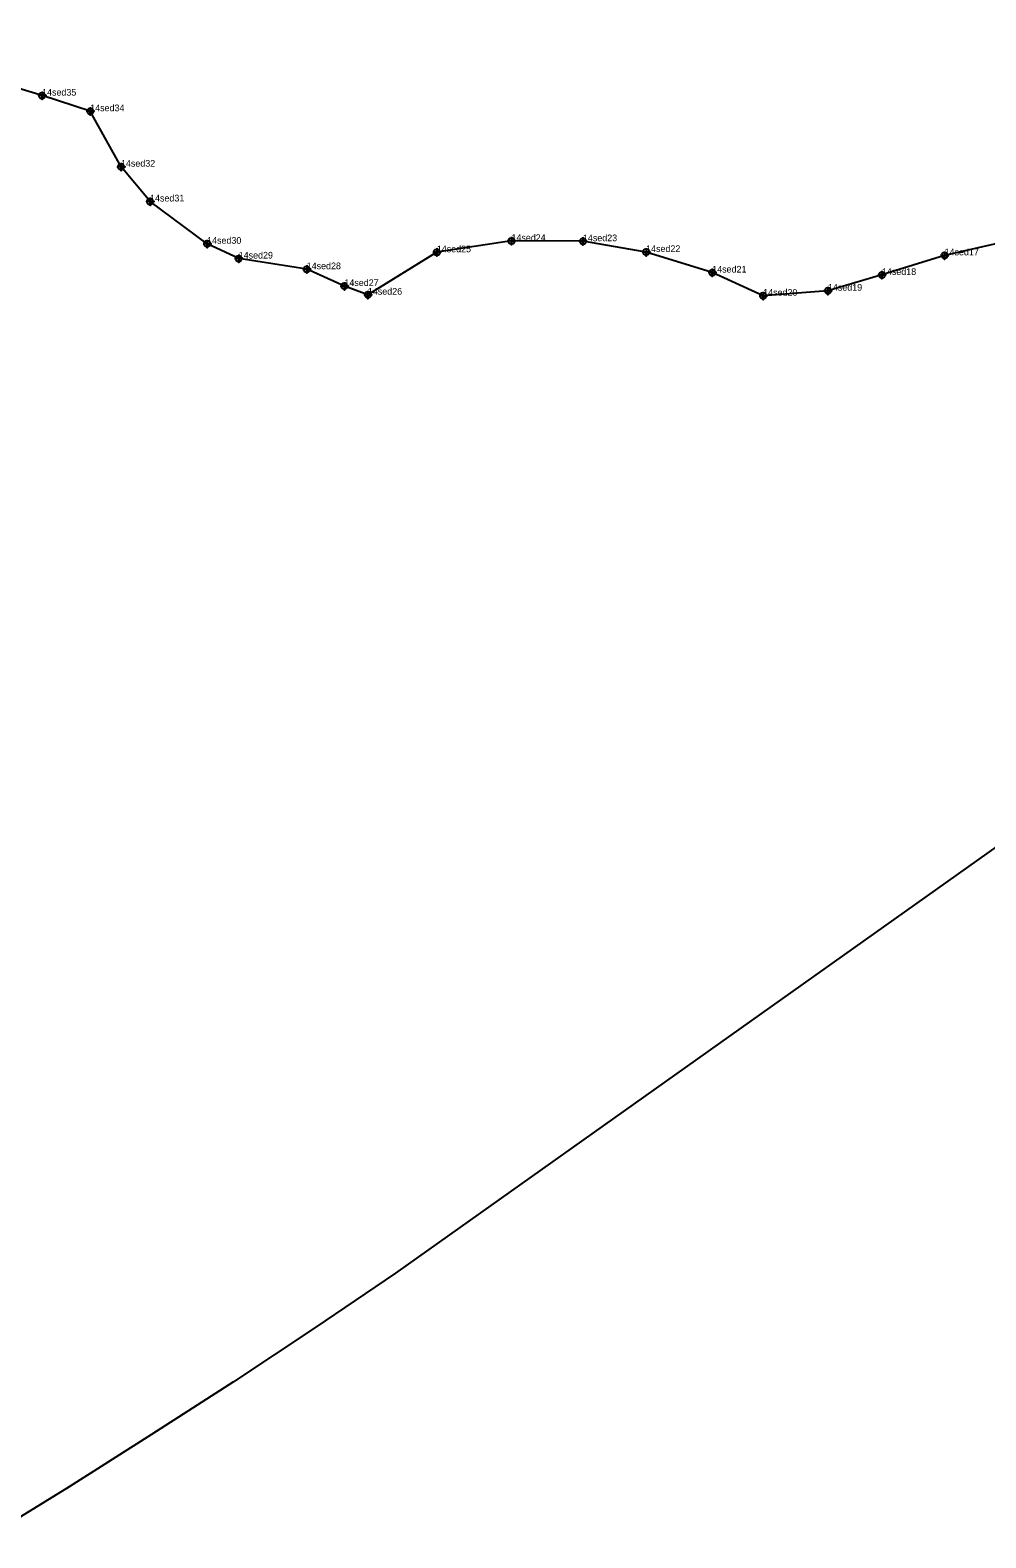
# Model space of a CAD drawing. Extents: x 2071991 to 2268989, y 436479 to 469629.
# Drawn here: x 2265549 to 2266266, y 441733 to 442864 of the extents above; entities that cross this region are included whole.
import ezdxf

# ---------------------------------------------------------------- set-up
doc = ezdxf.new("R2010")
doc.units = 0
for name, color, linetype in [('approx_PSA', 7, 'Continuous'), ('Exist Hydro Jurisdictional Stream or Body of Water NEU Mitigable', 7, 'Continuous'), ('Exist Hydro Jurisdictional Stream or Body of Water NEU Mitigable Cogo Comment', 7, 'Continuous'), ('Exist Hydro Jurisdictional Stream or Body of Water NEU Mitigable Cogo Point CELL', 7, 'Continuous'), ('Exist Hydro Jurisdictional Stream or Body of Water NEU NonMitigable', 7, 'Continuous'), ('Exist Hydro Jurisdictional Stream or Body of Water NEU NonMitigable Cogo Comment', 7, 'Continuous'), ('Exist Hydro Jurisdictional Stream or Body of Water NEU NonMitigable Cogo Point CELL', 7, 'Continuous')]:
    doc.layers.add(name, color=color, linetype=linetype)

msp = doc.modelspace()

# ---------------------------------------------------------------- linework, layer by layer
at = {"layer": 'approx_PSA'}
for p, q in [((2266499.9, 442412), (2265822.9, 441931.6)), ((2265822.9, 441931.6), (2265762.4, 441890.5)), ((2265762.4, 441890.5), (2265701.4, 441850.2)), ((2265701.4, 441850.2), (2265640, 441810.5)), ((2265640, 441810.5), (2265578.2, 441771.4)), ((2265578.2, 441771.4), (2265516, 441733.1))]:
    msp.add_line(p, q, dxfattribs=at)
at = {"layer": 'Exist Hydro Jurisdictional Stream or Body of Water NEU Mitigable'}
msp.add_lwpolyline([(2265594, 442803.1), (2265557.9, 442814.8), (2265512.8, 442828.3), (2265469.5, 442838), (2265420, 442849.8), (2265370.1, 442848), (2265328.7, 442831.6), (2265268, 442840.7), (2265219, 442851.1), (2265174.3, 442852.5), (2265142.4, 442863.9), (2265072.4, 442858), (2265049.1, 442849.1), (2265037.6, 442838.6), (2265014.8, 442849.5), (2264989.6, 442842.8), (2264950.8, 442845)], dxfattribs=at)
at = {"layer": 'Exist Hydro Jurisdictional Stream or Body of Water NEU Mitigable Cogo Point CELL'}
for points in [[(2265557.9, 442817.8), (2265557.9, 442811.8), (2265557.9, 442814.8), (2265560.9, 442814.8), (2265554.9, 442814.8)], [(2265594, 442806.1), (2265594, 442800.1), (2265594, 442803.1), (2265597, 442803.1), (2265591, 442803.1)]]:
    msp.add_lwpolyline(points, dxfattribs=at)
for centre in [(2265557.9, 442814.8), (2265594, 442803.1)]:
    msp.add_circle(centre, 2.34, dxfattribs=at)
at = {"layer": 'Exist Hydro Jurisdictional Stream or Body of Water NEU NonMitigable'}
msp.add_lwpolyline([(2266274.4, 442704), (2266234.9, 442695), (2266187.9, 442680.3), (2266147.4, 442668.5), (2266098.8, 442664.7), (2266060.6, 442682.1), (2266011, 442697.5), (2265963.6, 442705.6), (2265910, 442705.8), (2265854, 442697.3), (2265802.3, 442665.5), (2265784.7, 442672), (2265756.4, 442684.6), (2265705.4, 442692.6), (2265681.7, 442703.7), (2265638.9, 442735.4), (2265617.1, 442761.5), (2265594, 442803.1)], dxfattribs=at)
at = {"layer": 'Exist Hydro Jurisdictional Stream or Body of Water NEU NonMitigable Cogo Point CELL'}
for points in [[(2265594, 442806.1), (2265594, 442800.1), (2265594, 442803.1), (2265597, 442803.1), (2265591, 442803.1)], [(2265617.1, 442764.5), (2265617.1, 442758.5), (2265617.1, 442761.5), (2265620.1, 442761.5), (2265614.1, 442761.5)], [(2265638.9, 442738.4), (2265638.9, 442732.4), (2265638.9, 442735.4), (2265641.9, 442735.4), (2265635.9, 442735.4)], [(2265681.7, 442706.7), (2265681.7, 442700.7), (2265681.7, 442703.7), (2265684.7, 442703.7), (2265678.7, 442703.7)], [(2265854, 442700.3), (2265854, 442694.3), (2265854, 442697.3), (2265857, 442697.3), (2265851, 442697.3)], [(2265910, 442708.8), (2265910, 442702.8), (2265910, 442705.8), (2265913, 442705.8), (2265907, 442705.8)], [(2265963.6, 442708.6), (2265963.6, 442702.6), (2265963.6, 442705.6), (2265966.6, 442705.6), (2265960.6, 442705.6)], [(2266011, 442700.5), (2266011, 442694.5), (2266011, 442697.5), (2266014, 442697.5), (2266008, 442697.5)], [(2265705.4, 442695.6), (2265705.4, 442689.6), (2265705.4, 442692.6), (2265708.4, 442692.6), (2265702.4, 442692.6)], [(2266234.9, 442698), (2266234.9, 442692), (2266234.9, 442695), (2266237.9, 442695), (2266231.9, 442695)], [(2265756.4, 442687.6), (2265756.4, 442681.6), (2265756.4, 442684.6), (2265759.4, 442684.6), (2265753.4, 442684.6)], [(2266060.6, 442685.1), (2266060.6, 442679.1), (2266060.6, 442682.1), (2266063.6, 442682.1), (2266057.6, 442682.1)], [(2266187.9, 442683.3), (2266187.9, 442677.3), (2266187.9, 442680.3), (2266190.9, 442680.3), (2266184.9, 442680.3)], [(2265784.7, 442675), (2265784.7, 442669), (2265784.7, 442672), (2265787.7, 442672), (2265781.7, 442672)], [(2265802.3, 442668.5), (2265802.3, 442662.5), (2265802.3, 442665.5), (2265805.3, 442665.5), (2265799.3, 442665.5)], [(2266098.8, 442667.7), (2266098.8, 442661.7), (2266098.8, 442664.7), (2266101.8, 442664.7), (2266095.8, 442664.7)], [(2266147.4, 442671.5), (2266147.4, 442665.5), (2266147.4, 442668.5), (2266150.4, 442668.5), (2266144.4, 442668.5)]]:
    msp.add_lwpolyline(points, dxfattribs=at)
for centre in [(2265594, 442803.1), (2265617.1, 442761.5), (2265638.9, 442735.4), (2265681.7, 442703.7), (2265854, 442697.3), (2265910, 442705.8), (2265963.6, 442705.6), (2266011, 442697.5), (2265705.4, 442692.6), (2266234.9, 442695), (2265756.4, 442684.6), (2266060.6, 442682.1), (2266187.9, 442680.3), (2265784.7, 442672), (2265802.3, 442665.5), (2266098.8, 442664.7), (2266147.4, 442668.5)]:
    msp.add_circle(centre, 2.34, dxfattribs=at)

# ---------------------------------------------------------------- texts
at = {"layer": 'Exist Hydro Jurisdictional Stream or Body of Water NEU Mitigable Cogo Comment'}
msp.add_text('14sed35', height=5, dxfattribs=at).set_placement((2265557.9, 442814.8))
at = {"layer": 'Exist Hydro Jurisdictional Stream or Body of Water NEU NonMitigable Cogo Comment'}
for s, p in [('14sed34', (2265594, 442803.1)), ('14sed32', (2265617.1, 442761.5)), ('14sed31', (2265638.9, 442735.4)), ('14sed24', (2265910, 442705.8)), ('14sed23', (2265963.6, 442705.6)), ('14sed30', (2265681.7, 442703.7)), ('14sed25', (2265854, 442697.3)), ('14sed22', (2266011, 442697.5)), ('14sed17', (2266234.9, 442695)), ('14sed29', (2265705.4, 442692.6)), ('14sed28', (2265756.4, 442684.6)), ('14sed27', (2265784.7, 442672)), ('14sed21', (2266060.6, 442682.1)), ('14sed18', (2266187.9, 442680.3)), ('14sed26', (2265802.3, 442665.5)), ('14sed20', (2266098.8, 442664.7)), ('14sed19', (2266147.4, 442668.5))]:
    msp.add_text(s, height=5, dxfattribs=at).set_placement(p)

doc.saveas('drawing.dxf')
